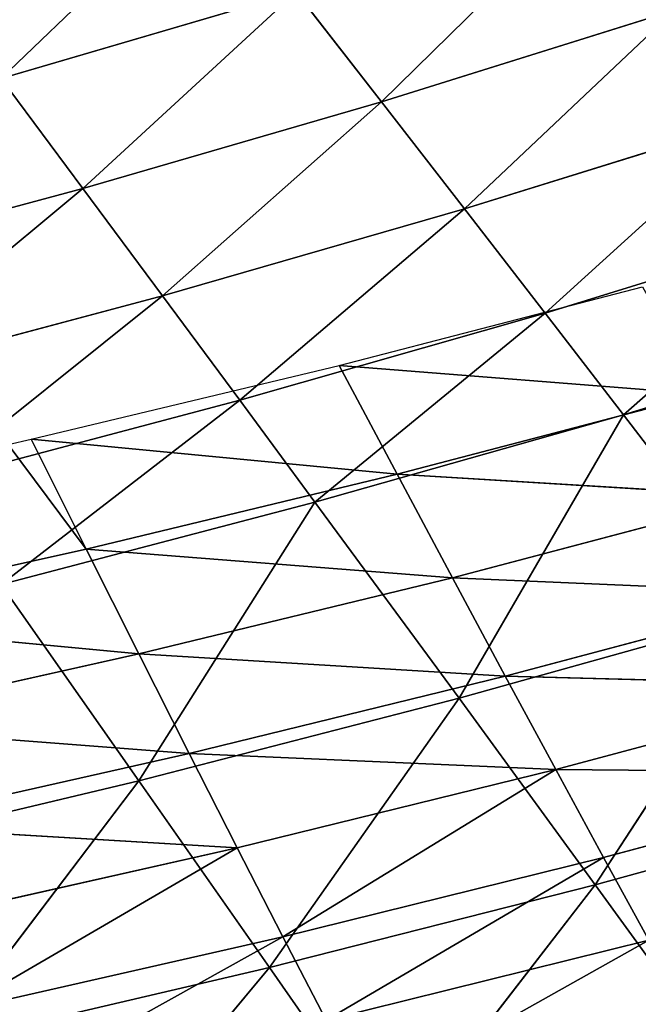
# Model space of a CAD drawing. Extents: x 0 to 500, y 0 to 390.
# Tile 633 of 656: x 354 to 364, y 20 to 37. Entities that reach past the tile are written whole.
import ezdxf

# ---------------------------------------------------------------- set-up
doc = ezdxf.new("R2010")
doc.units = 0
doc.header["$LTSCALE"] = 25.4
doc.layers.get('0').update_dxf_attribs({"linetype": 'CONTINUOUS'})

# ---------------------------------------------------------------- blocks, each defined once
blk = doc.blocks.new('ATLANTA505_-_S_STL')
at = {"color": 0}
for p, q in [((358.05, 105.205, 368.888), (354.524, 112.543, 373.117)), ((358.05, 105.205, 368.888), (354.524, 112.543, 373.117)), ((360.103, 112.511, 371.838), (358.05, 105.205, 368.888)), ((360.103, 112.511, 371.838), (358.05, 105.205, 368.888)), ((363.45, 105.144, 367.52), (360.103, 112.511, 371.838)), ((363.45, 105.144, 367.52), (360.103, 112.511, 371.838)), ((365.59, 112.48, 370.471), (363.45, 105.144, 367.52)), ((365.59, 112.48, 370.471), (363.45, 105.144, 367.52)), ((352.561, 105.268, 370.17), (355.886, 98.155, 365.794)), ((358.05, 105.205, 368.888), (352.561, 105.268, 370.17)), ((358.05, 105.205, 368.888), (352.561, 105.268, 370.17)), ((352.561, 105.268, 370.17), (355.886, 98.155, 365.794)), ((358.05, 105.205, 368.888), (355.886, 98.155, 365.794)), ((358.05, 105.205, 368.888), (355.886, 98.155, 365.794)), ((363.45, 105.144, 367.52), (358.05, 105.205, 368.888)), ((363.45, 105.144, 367.52), (358.05, 105.205, 368.888)), ((361.191, 98.065, 364.427), (358.05, 105.205, 368.888)), ((361.191, 98.065, 364.427), (358.05, 105.205, 368.888)), ((363.45, 105.144, 367.52), (361.191, 98.065, 364.427)), ((363.45, 105.144, 367.52), (361.191, 98.065, 364.427)), ((368.757, 105.083, 366.062), (363.45, 105.144, 367.52)), ((368.757, 105.083, 366.062), (363.45, 105.144, 367.52)), ((366.407, 97.977, 362.972), (363.45, 105.144, 367.52)), ((366.407, 97.977, 362.972), (363.45, 105.144, 367.52)), ((355.886, 98.155, 365.794), (350.494, 98.245, 367.077)), ((355.886, 98.155, 365.794), (350.494, 98.245, 367.077)), ((355.886, 98.155, 365.794), (353.6, 91.385, 362.541)), ((355.886, 98.155, 365.794), (353.6, 91.385, 362.541)), ((355.886, 98.155, 365.794), (358.803, 91.27, 361.177)), ((361.191, 98.065, 364.427), (355.886, 98.155, 365.794)), ((361.191, 98.065, 364.427), (355.886, 98.155, 365.794)), ((355.886, 98.155, 365.794), (358.803, 91.27, 361.177)), ((361.191, 98.065, 364.427), (358.803, 91.27, 361.177)), ((361.191, 98.065, 364.427), (358.803, 91.27, 361.177)), ((366.407, 97.977, 362.972), (361.191, 98.065, 364.427)), ((366.407, 97.977, 362.972), (361.191, 98.065, 364.427)), ((363.919, 91.156, 359.727), (361.191, 98.065, 364.427)), ((363.919, 91.156, 359.727), (361.191, 98.065, 364.427)), ((366.407, 97.977, 362.972), (363.919, 91.156, 359.727)), ((366.407, 97.977, 362.972), (363.919, 91.156, 359.727)), ((358.803, 91.27, 361.177), (353.6, 91.385, 362.541)), ((358.803, 91.27, 361.177), (353.6, 91.385, 362.541)), ((358.803, 91.27, 361.177), (357.556, 87.986, 359.488)), ((358.803, 91.27, 361.177), (357.556, 87.986, 359.488)), ((363.919, 91.156, 359.727), (358.803, 91.27, 361.177)), ((363.919, 91.156, 359.727), (358.803, 91.27, 361.177)), ((363.919, 91.156, 359.727), (362.619, 87.861, 358.043)), ((363.919, 91.156, 359.727), (362.619, 87.861, 358.043)), ((368.947, 91.044, 358.192), (363.919, 91.156, 359.727)), ((368.947, 91.044, 358.192), (363.919, 91.156, 359.727)), ((357.556, 87.986, 359.488), (352.408, 88.113, 360.851)), ((357.556, 87.986, 359.488), (352.408, 88.113, 360.851)), ((357.556, 87.986, 359.488), (356.273, 84.783, 357.756)), ((357.556, 87.986, 359.488), (356.273, 84.783, 357.756)), ((362.619, 87.861, 358.043), (357.556, 87.986, 359.488)), ((362.619, 87.861, 358.043), (357.556, 87.986, 359.488)), ((362.619, 87.861, 358.043), (361.281, 84.648, 356.314)), ((362.619, 87.861, 358.043), (361.281, 84.648, 356.314)), ((367.595, 87.738, 356.511), (362.619, 87.861, 358.043)), ((367.595, 87.738, 356.511), (362.619, 87.861, 358.043)), ((356.273, 84.783, 357.756), (351.183, 84.92, 359.115)), ((356.273, 84.783, 357.756), (351.183, 84.92, 359.115)), ((356.273, 84.783, 357.756), (354.955, 81.665, 355.977)), ((356.273, 84.783, 357.756), (354.955, 81.665, 355.977)), ((361.281, 84.648, 356.314), (356.273, 84.783, 357.756)), ((361.281, 84.648, 356.314), (356.273, 84.783, 357.756)), ((361.281, 84.648, 356.314), (359.904, 81.52, 354.54)), ((361.281, 84.648, 356.314), (359.904, 81.52, 354.54)), ((366.203, 84.515, 354.788), (361.281, 84.648, 356.314)), ((366.203, 84.515, 354.788), (361.281, 84.648, 356.314)), ((354.955, 81.665, 355.977), (349.923, 81.812, 357.333)), ((354.955, 81.665, 355.977), (349.923, 81.812, 357.333)), ((354.955, 81.665, 355.977), (353.6, 78.635, 354.153)), ((354.955, 81.665, 355.977), (353.6, 78.635, 354.153)), ((359.904, 81.52, 354.54), (354.955, 81.665, 355.977)), ((359.904, 81.52, 354.54), (354.955, 81.665, 355.977)), ((359.904, 81.52, 354.54), (358.489, 78.481, 352.721)), ((359.904, 81.52, 354.54), (358.489, 78.481, 352.721)), ((364.77, 81.377, 353.021), (359.904, 81.52, 354.54)), ((364.77, 81.377, 353.021), (359.904, 81.52, 354.54)), ((358.489, 78.481, 352.721), (353.6, 78.635, 354.153)), ((358.489, 78.481, 352.721), (353.6, 78.635, 354.153)), ((358.987, 43.562, 369.764), (358.27, 36.222, 368.378)), ((358.987, 43.562, 369.764), (358.27, 36.222, 368.378)), ((364.339, 43.556, 368.437), (358.987, 43.562, 369.764)), ((364.339, 43.556, 368.437), (358.987, 43.562, 369.764)), ((364.339, 43.556, 368.437), (363.587, 36.216, 367.064)), ((364.339, 43.556, 368.437), (363.587, 36.216, 367.064)), ((352.87, 36.228, 369.606), (358.27, 36.222, 368.378)), ((352.87, 36.228, 369.606), (358.27, 36.222, 368.378)), ((358.27, 36.222, 368.378), (357.514, 28.911, 366.903)), ((358.27, 36.222, 368.378), (357.514, 28.911, 366.903)), ((358.27, 36.222, 368.378), (363.587, 36.216, 367.064)), ((358.27, 36.222, 368.378), (363.587, 36.216, 367.064)), ((363.587, 36.216, 367.064), (362.794, 28.905, 365.605)), ((363.587, 36.216, 367.064), (362.794, 28.905, 365.605)), ((368.819, 36.211, 365.664), (362.794, 28.905, 365.605)), ((368.819, 36.211, 365.664), (362.794, 28.905, 365.605)), ((363.587, 36.216, 367.064), (368.819, 36.211, 365.664)), ((363.587, 36.216, 367.064), (368.819, 36.211, 365.664)), ((357.514, 28.911, 366.903), (351.397, 21.636, 366.539)), ((357.514, 28.911, 366.903), (351.397, 21.636, 366.539)), ((357.514, 28.911, 366.903), (352.152, 28.916, 368.117)), ((357.514, 28.911, 366.903), (352.152, 28.916, 368.117)), ((357.514, 28.911, 366.903), (356.719, 21.631, 365.341)), ((357.514, 28.911, 366.903), (356.719, 21.631, 365.341)), ((362.794, 28.905, 365.605), (356.719, 21.631, 365.341)), ((362.794, 28.905, 365.605), (356.719, 21.631, 365.341)), ((362.794, 28.905, 365.605), (357.514, 28.911, 366.903)), ((362.794, 28.905, 365.605), (357.514, 28.911, 366.903)), ((362.794, 28.905, 365.605), (361.959, 21.627, 364.06)), ((362.794, 28.905, 365.605), (361.959, 21.627, 364.06)), ((367.989, 28.9, 364.221), (361.959, 21.627, 364.06)), ((367.989, 28.9, 364.221), (361.959, 21.627, 364.06)), ((367.989, 28.9, 364.221), (362.794, 28.905, 365.605)), ((367.989, 28.9, 364.221), (362.794, 28.905, 365.605)), ((356.719, 21.631, 365.341), (350.606, 14.39, 364.872)), ((356.719, 21.631, 365.341), (350.606, 14.39, 364.872)), ((351.397, 21.636, 366.539), (356.719, 21.631, 365.341)), ((351.397, 21.636, 366.539), (356.719, 21.631, 365.341)), ((356.719, 21.631, 365.341), (355.885, 14.387, 363.692)), ((356.719, 21.631, 365.341), (355.885, 14.387, 363.692)), ((361.959, 21.627, 364.06), (355.885, 14.387, 363.692)), ((361.959, 21.627, 364.06), (355.885, 14.387, 363.692)), ((356.719, 21.631, 365.341), (361.959, 21.627, 364.06)), ((356.719, 21.631, 365.341), (361.959, 21.627, 364.06)), ((361.959, 21.627, 364.06), (361.082, 14.383, 362.429)), ((361.959, 21.627, 364.06), (361.082, 14.383, 362.429)), ((367.114, 21.623, 362.693), (361.082, 14.383, 362.429)), ((367.114, 21.623, 362.693), (361.082, 14.383, 362.429)), ((361.959, 21.627, 364.06), (367.114, 21.623, 362.693)), ((361.959, 21.627, 364.06), (367.114, 21.623, 362.693)), ((355.885, 14.387, 363.692), (349.778, 7.181, 363.118)), ((355.885, 14.387, 363.692), (349.778, 7.181, 363.118)), ((355.885, 14.387, 363.692), (350.606, 14.39, 364.872)), ((355.885, 14.387, 363.692), (350.606, 14.39, 364.872)), ((355.885, 14.387, 363.692), (355.012, 7.179, 361.956)), ((355.885, 14.387, 363.692), (355.012, 7.179, 361.956)), ((361.082, 14.383, 362.429), (355.012, 7.179, 361.956)), ((361.082, 14.383, 362.429), (355.012, 7.179, 361.956)), ((361.082, 14.383, 362.429), (355.885, 14.387, 363.692)), ((361.082, 14.383, 362.429), (355.885, 14.387, 363.692)), ((361.082, 14.383, 362.429), (360.165, 7.177, 360.712)), ((361.082, 14.383, 362.429), (360.165, 7.177, 360.712)), ((366.197, 14.38, 361.081), (360.165, 7.177, 360.712)), ((366.197, 14.38, 361.081), (360.165, 7.177, 360.712)), ((366.197, 14.38, 361.081), (361.082, 14.383, 362.429)), ((366.197, 14.38, 361.081), (361.082, 14.383, 362.429)), ((355.012, 7.179, 361.956), (349.778, 7.181, 363.118)), ((355.012, 7.179, 361.956), (349.778, 7.181, 363.118)), ((353.717, 0.01, 360.221), (355.012, 7.179, 361.956)), ((353.717, 0.01, 360.221), (355.012, 7.179, 361.956)), ((354.1, 0.01, 360.133), (355.012, 7.179, 361.956)), ((354.1, 0.01, 360.133), (355.012, 7.179, 361.956)), ((354.1, 0.01, 360.133), (360.165, 7.177, 360.712)), ((354.1, 0.01, 360.133), (360.165, 7.177, 360.712)), ((360.165, 7.177, 360.712), (355.012, 7.179, 361.956)), ((360.165, 7.177, 360.712), (355.012, 7.179, 361.956)), ((359.207, 0.01, 358.911), (360.165, 7.177, 360.712)), ((359.207, 0.01, 358.911), (360.165, 7.177, 360.712)), ((359.207, 0.01, 358.911), (365.235, 7.175, 359.386)), ((359.207, 0.01, 358.911), (365.235, 7.175, 359.386)), ((365.235, 7.175, 359.386), (360.165, 7.177, 360.712)), ((365.235, 7.175, 359.386), (360.165, 7.177, 360.712)), ((353.717, 0.01, 360.221), (354.1, 0.01, 360.133)), ((354.1, 0.01, 360.133), (359.207, 0.01, 358.911)), ((359.207, 0.01, 358.911), (364.231, 0.01, 357.607))]:
    blk.add_line(p, q, dxfattribs=at)
mesh = blk.add_polyface(dxfattribs=at)
corners = [(358.05, 105.205, 368.888), (352.561, 105.268, 370.17), (354.524, 112.543, 373.117)]
mesh.append_faces([[corners[k] for k in face] for face in [(0, 1, 2)]], dxfattribs={"color": 0})
mesh = blk.add_polyface(dxfattribs=at)
corners = [(360.103, 112.511, 371.838), (358.05, 105.205, 368.888), (354.524, 112.543, 373.117)]
mesh.append_faces([[corners[k] for k in face] for face in [(0, 1, 2)]], dxfattribs={"color": 0})
mesh = blk.add_polyface(dxfattribs=at)
corners = [(363.45, 105.144, 367.52), (358.05, 105.205, 368.888), (360.103, 112.511, 371.838)]
mesh.append_faces([[corners[k] for k in face] for face in [(0, 1, 2)]], dxfattribs={"color": 0})
mesh = blk.add_polyface(dxfattribs=at)
corners = [(365.59, 112.48, 370.471), (363.45, 105.144, 367.52), (360.103, 112.511, 371.838)]
mesh.append_faces([[corners[k] for k in face] for face in [(0, 1, 2)]], dxfattribs={"color": 0})
mesh = blk.add_polyface(dxfattribs=at)
corners = [(368.757, 105.083, 366.062), (363.45, 105.144, 367.52), (365.59, 112.48, 370.471)]
mesh.append_faces([[corners[k] for k in face] for face in [(0, 1, 2)]], dxfattribs={"color": 0})
mesh = blk.add_polyface(dxfattribs=at)
corners = [(355.886, 98.155, 365.794), (350.494, 98.245, 367.077), (352.561, 105.268, 370.17)]
mesh.append_faces([[corners[k] for k in face] for face in [(0, 1, 2)]], dxfattribs={"color": 0})
mesh = blk.add_polyface(dxfattribs=at)
corners = [(358.05, 105.205, 368.888), (355.886, 98.155, 365.794), (352.561, 105.268, 370.17)]
mesh.append_faces([[corners[k] for k in face] for face in [(0, 1, 2)]], dxfattribs={"color": 0})
mesh = blk.add_polyface(dxfattribs=at)
corners = [(361.191, 98.065, 364.427), (355.886, 98.155, 365.794), (358.05, 105.205, 368.888)]
mesh.append_faces([[corners[k] for k in face] for face in [(0, 1, 2)]], dxfattribs={"color": 0})
mesh = blk.add_polyface(dxfattribs=at)
corners = [(363.45, 105.144, 367.52), (361.191, 98.065, 364.427), (358.05, 105.205, 368.888)]
mesh.append_faces([[corners[k] for k in face] for face in [(0, 1, 2)]], dxfattribs={"color": 0})
mesh = blk.add_polyface(dxfattribs=at)
corners = [(366.407, 97.977, 362.972), (361.191, 98.065, 364.427), (363.45, 105.144, 367.52)]
mesh.append_faces([[corners[k] for k in face] for face in [(0, 1, 2)]], dxfattribs={"color": 0})
mesh = blk.add_polyface(dxfattribs=at)
corners = [(368.757, 105.083, 366.062), (366.407, 97.977, 362.972), (363.45, 105.144, 367.52)]
mesh.append_faces([[corners[k] for k in face] for face in [(0, 1, 2)]], dxfattribs={"color": 0})
mesh = blk.add_polyface(dxfattribs=at)
corners = [(355.886, 98.155, 365.794), (353.6, 91.385, 362.541), (350.494, 98.245, 367.077)]
mesh.append_faces([[corners[k] for k in face] for face in [(0, 1, 2)]], dxfattribs={"color": 0})
mesh = blk.add_polyface(dxfattribs=at)
corners = [(358.803, 91.27, 361.177), (353.6, 91.385, 362.541), (355.886, 98.155, 365.794)]
mesh.append_faces([[corners[k] for k in face] for face in [(0, 1, 2)]], dxfattribs={"color": 0})
mesh = blk.add_polyface(dxfattribs=at)
corners = [(361.191, 98.065, 364.427), (358.803, 91.27, 361.177), (355.886, 98.155, 365.794)]
mesh.append_faces([[corners[k] for k in face] for face in [(0, 1, 2)]], dxfattribs={"color": 0})
mesh = blk.add_polyface(dxfattribs=at)
corners = [(363.919, 91.156, 359.727), (358.803, 91.27, 361.177), (361.191, 98.065, 364.427)]
mesh.append_faces([[corners[k] for k in face] for face in [(0, 1, 2)]], dxfattribs={"color": 0})
mesh = blk.add_polyface(dxfattribs=at)
corners = [(366.407, 97.977, 362.972), (363.919, 91.156, 359.727), (361.191, 98.065, 364.427)]
mesh.append_faces([[corners[k] for k in face] for face in [(0, 1, 2)]], dxfattribs={"color": 0})
mesh = blk.add_polyface(dxfattribs=at)
corners = [(368.947, 91.044, 358.192), (363.919, 91.156, 359.727), (366.407, 97.977, 362.972)]
mesh.append_faces([[corners[k] for k in face] for face in [(0, 1, 2)]], dxfattribs={"color": 0})
mesh = blk.add_polyface(dxfattribs=at)
corners = [(353.6, 91.385, 362.541), (357.556, 87.986, 359.488), (352.408, 88.113, 360.851), (358.803, 91.27, 361.177)]
mesh.append_faces([[corners[k] for k in face] for face in [(0, 1, 2), (1, 0, 3)]], dxfattribs={"vtx0": -1, "color": 0})
mesh = blk.add_polyface(dxfattribs=at)
corners = [(358.803, 91.27, 361.177), (362.619, 87.861, 358.043), (357.556, 87.986, 359.488), (363.919, 91.156, 359.727)]
mesh.append_faces([[corners[k] for k in face] for face in [(0, 1, 2), (1, 0, 3)]], dxfattribs={"vtx0": -1, "color": 0})
mesh = blk.add_polyface(dxfattribs=at)
corners = [(363.919, 91.156, 359.727), (367.595, 87.738, 356.511), (362.619, 87.861, 358.043), (368.947, 91.044, 358.192)]
mesh.append_faces([[corners[k] for k in face] for face in [(0, 1, 2), (1, 0, 3)]], dxfattribs={"vtx0": -1, "color": 0})
mesh = blk.add_polyface(dxfattribs=at)
corners = [(352.408, 88.113, 360.851), (356.273, 84.783, 357.756), (351.183, 84.92, 359.115), (357.556, 87.986, 359.488)]
mesh.append_faces([[corners[k] for k in face] for face in [(0, 1, 2), (1, 0, 3)]], dxfattribs={"vtx0": -1, "color": 0})
mesh = blk.add_polyface(dxfattribs=at)
corners = [(357.556, 87.986, 359.488), (361.281, 84.648, 356.314), (356.273, 84.783, 357.756), (362.619, 87.861, 358.043)]
mesh.append_faces([[corners[k] for k in face] for face in [(0, 1, 2), (1, 0, 3)]], dxfattribs={"vtx0": -1, "color": 0})
mesh = blk.add_polyface(dxfattribs=at)
corners = [(362.619, 87.861, 358.043), (366.203, 84.515, 354.788), (361.281, 84.648, 356.314), (367.595, 87.738, 356.511)]
mesh.append_faces([[corners[k] for k in face] for face in [(0, 1, 2), (1, 0, 3)]], dxfattribs={"vtx0": -1, "color": 0})
mesh = blk.add_polyface(dxfattribs=at)
corners = [(351.183, 84.92, 359.115), (354.955, 81.665, 355.977), (349.923, 81.812, 357.333), (356.273, 84.783, 357.756)]
mesh.append_faces([[corners[k] for k in face] for face in [(0, 1, 2), (1, 0, 3)]], dxfattribs={"vtx0": -1, "color": 0})
mesh = blk.add_polyface(dxfattribs=at)
corners = [(356.273, 84.783, 357.756), (359.904, 81.52, 354.54), (354.955, 81.665, 355.977), (361.281, 84.648, 356.314)]
mesh.append_faces([[corners[k] for k in face] for face in [(0, 1, 2), (1, 0, 3)]], dxfattribs={"vtx0": -1, "color": 0})
mesh = blk.add_polyface(dxfattribs=at)
corners = [(361.281, 84.648, 356.314), (364.77, 81.377, 353.021), (359.904, 81.52, 354.54), (366.203, 84.515, 354.788)]
mesh.append_faces([[corners[k] for k in face] for face in [(0, 1, 2), (1, 0, 3)]], dxfattribs={"vtx0": -1, "color": 0})
mesh = blk.add_polyface(dxfattribs=at)
corners = [(349.923, 81.812, 357.333), (353.6, 78.635, 354.153), (348.63, 78.791, 355.504), (354.955, 81.665, 355.977)]
mesh.append_faces([[corners[k] for k in face] for face in [(0, 1, 2), (1, 0, 3)]], dxfattribs={"vtx0": -1, "color": 0})
mesh = blk.add_polyface(dxfattribs=at)
corners = [(354.955, 81.665, 355.977), (358.489, 78.481, 352.721), (353.6, 78.635, 354.153), (359.904, 81.52, 354.54)]
mesh.append_faces([[corners[k] for k in face] for face in [(0, 1, 2), (1, 0, 3)]], dxfattribs={"vtx0": -1, "color": 0})
mesh = blk.add_polyface(dxfattribs=at)
corners = [(359.904, 81.52, 354.54), (363.297, 78.33, 351.208), (358.489, 78.481, 352.721), (364.77, 81.377, 353.021)]
mesh.append_faces([[corners[k] for k in face] for face in [(0, 1, 2), (1, 0, 3)]], dxfattribs={"vtx0": -1, "color": 0})
mesh = blk.add_polyface(dxfattribs=at)
corners = [(353.6, 78.635, 354.153), (357.036, 75.536, 350.855), (352.209, 75.697, 352.28), (358.489, 78.481, 352.721)]
mesh.append_faces([[corners[k] for k in face] for face in [(0, 1, 2), (1, 0, 3)]], dxfattribs={"vtx0": -1, "color": 0})
mesh = blk.add_polyface(dxfattribs=at)
corners = [(364.339, 43.556, 368.437), (359.664, 50.929, 371.062), (358.987, 43.562, 369.764), (365.048, 50.923, 369.722)]
mesh.append_faces([[corners[k] for k in face] for face in [(0, 1, 2), (1, 0, 3)]], dxfattribs={"vtx0": -1, "color": 0})
mesh = blk.add_polyface(dxfattribs=at)
corners = [(358.27, 36.222, 368.378), (353.551, 43.568, 371.006), (352.87, 36.228, 369.606), (358.987, 43.562, 369.764)]
mesh.append_faces([[corners[k] for k in face] for face in [(0, 1, 2), (1, 0, 3)]], dxfattribs={"vtx0": -1, "color": 0})
mesh = blk.add_polyface(dxfattribs=at)
corners = [(363.587, 36.216, 367.064), (358.987, 43.562, 369.764), (358.27, 36.222, 368.378), (364.339, 43.556, 368.437)]
mesh.append_faces([[corners[k] for k in face] for face in [(0, 1, 2), (1, 0, 3)]], dxfattribs={"vtx0": -1, "color": 0})
mesh = blk.add_polyface(dxfattribs=at)
corners = [(368.819, 36.211, 365.664), (364.339, 43.556, 368.437), (363.587, 36.216, 367.064), (369.605, 43.551, 367.021)]
mesh.append_faces([[corners[k] for k in face] for face in [(0, 1, 2), (1, 0, 3)]], dxfattribs={"vtx0": -1, "color": 0})
mesh = blk.add_polyface(dxfattribs=at)
corners = [(357.514, 28.911, 366.903), (352.87, 36.228, 369.606), (352.152, 28.916, 368.117), (358.27, 36.222, 368.378)]
mesh.append_faces([[corners[k] for k in face] for face in [(0, 1, 2), (1, 0, 3)]], dxfattribs={"vtx0": -1, "color": 0})
mesh = blk.add_polyface(dxfattribs=at)
corners = [(362.794, 28.905, 365.605), (358.27, 36.222, 368.378), (357.514, 28.911, 366.903), (363.587, 36.216, 367.064)]
mesh.append_faces([[corners[k] for k in face] for face in [(0, 1, 2), (1, 0, 3)]], dxfattribs={"vtx0": -1, "color": 0})
mesh = blk.add_polyface(dxfattribs=at)
corners = [(368.819, 36.211, 365.664), (363.587, 36.216, 367.064), (362.794, 28.905, 365.605)]
mesh.append_faces([[corners[k] for k in face] for face in [(0, 1, 2)]], dxfattribs={"color": 0})
mesh = blk.add_polyface(dxfattribs=at)
corners = [(368.819, 36.211, 365.664), (362.794, 28.905, 365.605), (367.989, 28.9, 364.221)]
mesh.append_faces([[corners[k] for k in face] for face in [(0, 1, 2)]], dxfattribs={"color": 0})
mesh = blk.add_polyface(dxfattribs=at)
corners = [(357.514, 28.911, 366.903), (352.152, 28.916, 368.117), (351.397, 21.636, 366.539)]
mesh.append_faces([[corners[k] for k in face] for face in [(0, 1, 2)]], dxfattribs={"color": 0})
mesh = blk.add_polyface(dxfattribs=at)
corners = [(357.514, 28.911, 366.903), (351.397, 21.636, 366.539), (356.719, 21.631, 365.341)]
mesh.append_faces([[corners[k] for k in face] for face in [(0, 1, 2)]], dxfattribs={"color": 0})
mesh = blk.add_polyface(dxfattribs=at)
corners = [(362.794, 28.905, 365.605), (357.514, 28.911, 366.903), (356.719, 21.631, 365.341)]
mesh.append_faces([[corners[k] for k in face] for face in [(0, 1, 2)]], dxfattribs={"color": 0})
mesh = blk.add_polyface(dxfattribs=at)
corners = [(362.794, 28.905, 365.605), (356.719, 21.631, 365.341), (361.959, 21.627, 364.06)]
mesh.append_faces([[corners[k] for k in face] for face in [(0, 1, 2)]], dxfattribs={"color": 0})
mesh = blk.add_polyface(dxfattribs=at)
corners = [(367.989, 28.9, 364.221), (362.794, 28.905, 365.605), (361.959, 21.627, 364.06)]
mesh.append_faces([[corners[k] for k in face] for face in [(0, 1, 2)]], dxfattribs={"color": 0})
mesh = blk.add_polyface(dxfattribs=at)
corners = [(367.989, 28.9, 364.221), (361.959, 21.627, 364.06), (367.114, 21.623, 362.693)]
mesh.append_faces([[corners[k] for k in face] for face in [(0, 1, 2)]], dxfattribs={"color": 0})
mesh = blk.add_polyface(dxfattribs=at)
corners = [(356.719, 21.631, 365.341), (351.397, 21.636, 366.539), (350.606, 14.39, 364.872)]
mesh.append_faces([[corners[k] for k in face] for face in [(0, 1, 2)]], dxfattribs={"color": 0})
mesh = blk.add_polyface(dxfattribs=at)
corners = [(356.719, 21.631, 365.341), (350.606, 14.39, 364.872), (355.885, 14.387, 363.692)]
mesh.append_faces([[corners[k] for k in face] for face in [(0, 1, 2)]], dxfattribs={"color": 0})
mesh = blk.add_polyface(dxfattribs=at)
corners = [(361.959, 21.627, 364.06), (356.719, 21.631, 365.341), (355.885, 14.387, 363.692)]
mesh.append_faces([[corners[k] for k in face] for face in [(0, 1, 2)]], dxfattribs={"color": 0})
mesh = blk.add_polyface(dxfattribs=at)
corners = [(361.959, 21.627, 364.06), (355.885, 14.387, 363.692), (361.082, 14.383, 362.429)]
mesh.append_faces([[corners[k] for k in face] for face in [(0, 1, 2)]], dxfattribs={"color": 0})
mesh = blk.add_polyface(dxfattribs=at)
corners = [(367.114, 21.623, 362.693), (361.959, 21.627, 364.06), (361.082, 14.383, 362.429)]
mesh.append_faces([[corners[k] for k in face] for face in [(0, 1, 2)]], dxfattribs={"color": 0})
mesh = blk.add_polyface(dxfattribs=at)
corners = [(367.114, 21.623, 362.693), (361.082, 14.383, 362.429), (366.197, 14.38, 361.081)]
mesh.append_faces([[corners[k] for k in face] for face in [(0, 1, 2)]], dxfattribs={"color": 0})
mesh = blk.add_polyface(dxfattribs=at)
corners = [(355.885, 14.387, 363.692), (350.606, 14.39, 364.872), (349.778, 7.181, 363.118)]
mesh.append_faces([[corners[k] for k in face] for face in [(0, 1, 2)]], dxfattribs={"color": 0})
mesh = blk.add_polyface(dxfattribs=at)
corners = [(355.885, 14.387, 363.692), (349.778, 7.181, 363.118), (355.012, 7.179, 361.956)]
mesh.append_faces([[corners[k] for k in face] for face in [(0, 1, 2)]], dxfattribs={"color": 0})
mesh = blk.add_polyface(dxfattribs=at)
corners = [(361.082, 14.383, 362.429), (355.885, 14.387, 363.692), (355.012, 7.179, 361.956)]
mesh.append_faces([[corners[k] for k in face] for face in [(0, 1, 2)]], dxfattribs={"color": 0})
mesh = blk.add_polyface(dxfattribs=at)
corners = [(361.082, 14.383, 362.429), (355.012, 7.179, 361.956), (360.165, 7.177, 360.712)]
mesh.append_faces([[corners[k] for k in face] for face in [(0, 1, 2)]], dxfattribs={"color": 0})
mesh = blk.add_polyface(dxfattribs=at)
corners = [(366.197, 14.38, 361.081), (361.082, 14.383, 362.429), (360.165, 7.177, 360.712)]
mesh.append_faces([[corners[k] for k in face] for face in [(0, 1, 2)]], dxfattribs={"color": 0})
mesh = blk.add_polyface(dxfattribs=at)
corners = [(366.197, 14.38, 361.081), (360.165, 7.177, 360.712), (365.235, 7.175, 359.386)]
mesh.append_faces([[corners[k] for k in face] for face in [(0, 1, 2)]], dxfattribs={"color": 0})
mesh = blk.add_polyface(dxfattribs=at)
corners = [(355.012, 7.179, 361.956), (349.778, 7.181, 363.118), (353.717, 0.01, 360.221)]
mesh.append_faces([[corners[k] for k in face] for face in [(0, 1, 2)]], dxfattribs={"color": 0})
mesh = blk.add_polyface(dxfattribs=at)
corners = [(355.012, 7.179, 361.956), (353.717, 0.01, 360.221), (354.1, 0.01, 360.133)]
mesh.append_faces([[corners[k] for k in face] for face in [(0, 1, 2)]], dxfattribs={"color": 0})
mesh = blk.add_polyface(dxfattribs=at)
corners = [(360.165, 7.177, 360.712), (355.012, 7.179, 361.956), (354.1, 0.01, 360.133)]
mesh.append_faces([[corners[k] for k in face] for face in [(0, 1, 2)]], dxfattribs={"color": 0})
mesh = blk.add_polyface(dxfattribs=at)
corners = [(360.165, 7.177, 360.712), (354.1, 0.01, 360.133), (359.207, 0.01, 358.911)]
mesh.append_faces([[corners[k] for k in face] for face in [(0, 1, 2)]], dxfattribs={"color": 0})
mesh = blk.add_polyface(dxfattribs=at)
corners = [(365.235, 7.175, 359.386), (360.165, 7.177, 360.712), (359.207, 0.01, 358.911)]
mesh.append_faces([[corners[k] for k in face] for face in [(0, 1, 2)]], dxfattribs={"color": 0})
mesh = blk.add_polyface(dxfattribs=at)
corners = [(365.235, 7.175, 359.386), (359.207, 0.01, 358.911), (364.231, 0.01, 357.607)]
mesh.append_faces([[corners[k] for k in face] for face in [(0, 1, 2)]], dxfattribs={"color": 0})

msp = doc.modelspace()

# ---------------------------------------------------------------- block references
at = {"color": 254, "extrusion": (0, -1, 1.11022e-16)}
msp.add_blockref('ATLANTA505_-_S_STL', (-0.149, -0.01, -389.852), dxfattribs=at)

doc.saveas('drawing.dxf')
